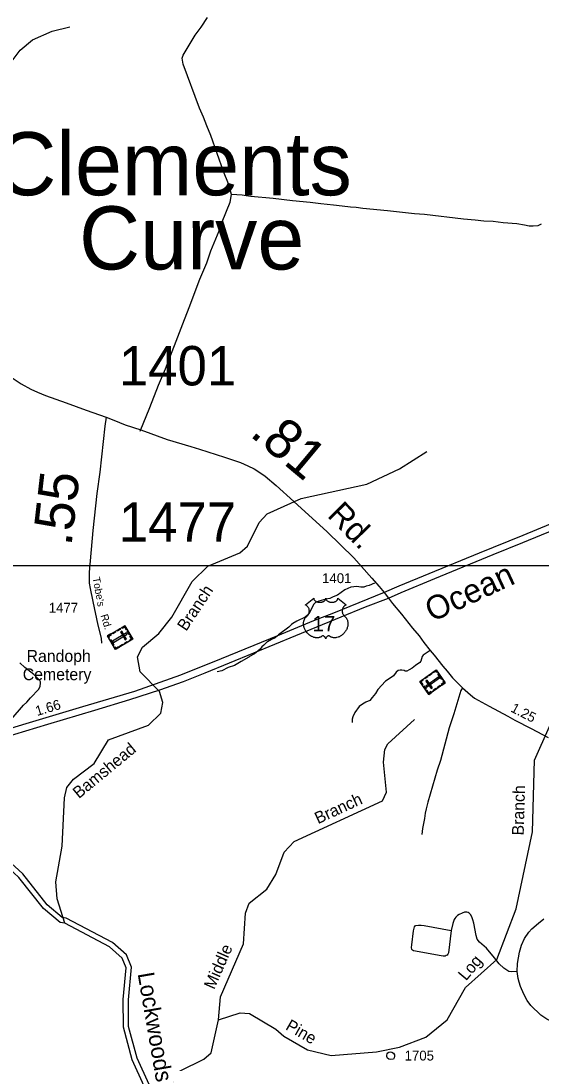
# Model space of a CAD drawing. Extents: x 2104537 to 2336408, y 34176 to 229611.
# Drawn here: x 2246253 to 2252848, y 111712 to 124921 of the extents above; entities that cross this region are included whole.
import ezdxf

# ---------------------------------------------------------------- set-up
doc = ezdxf.new("R2010")
doc.units = 0
for name, color, linetype in [('Exist Civil Demographics Community Label', 7, 'Continuous'), ('Exist Cultural Cemetery CELL', 7, 'Continuous'), ('Exist Cultural Cemetery Label', 7, 'Continuous'), ('Exist Hydrographic Creek Single Shore', 7, 'Continuous'), ('Exist Hydrographic Misc Water Feature', 7, 'Continuous'), ('Exist Hydrographic River Shore', 7, 'Continuous'), ('Exist Hydrographic River Shore Label', 7, 'Continuous'), ('Exist Road Non-System Type 51', 7, 'Continuous'), ('Exist Road Primary US Divided Attributed', 7, 'Continuous'), ('Exist Road Primary US Label', 7, 'Continuous'), ('Exist Road Primary US Mileage Hundredths English Label', 7, 'Continuous'), ('Exist Road Primary US Shield CELL', 7, 'Continuous'), ('Exist Road Primary US Shield Number Label', 7, 'Continuous'), ('Exist Road Secondary Mileage Hundredths English Label', 7, 'Continuous'), ('Exist Road Secondary Type 51 Attributed', 7, 'Continuous'), ('Exist Road Secondary Type 51 Label', 7, 'Continuous'), ('Exist Road Secondary Type 51 Number Label', 7, 'Continuous'), ('Map Preparation Inset Cut Line', 7, 'Continuous'), ('Old_Level_32', 7, 'Continuous')]:
    doc.layers.add(name, color=color, linetype=linetype)

msp = doc.modelspace()

# ---------------------------------------------------------------- linework, layer by layer
at = {"layer": 'Exist Cultural Cemetery CELL'}
for points in [[(2247571, 117255), (2247672, 117084), (2247453, 116955), (2247352, 117126)], [(2247412, 117162), (2247449, 117184), (2247455, 117174), (2247418, 117152)], [(2247470, 117196), (2247507, 117218), (2247513, 117208), (2247476, 117186)], [(2247533, 117186), (2247517, 117176), (2247577, 117075), (2247593, 117084)], [(2247534, 117233), (2247540, 117224), (2247567, 117240), (2247588, 117205), (2247597, 117211), (2247571, 117255)], [(2247609, 117192), (2247635, 117147), (2247625, 117141), (2247599, 117186)], [(2247369, 117098), (2247378, 117103), (2247367, 117122), (2247402, 117143), (2247396, 117153), (2247352, 117126)], [(2247391, 117082), (2247434, 117009), (2247424, 117004), (2247381, 117077)], [(2247601, 117147), (2247592, 117163), (2247417, 117060), (2247427, 117044)], [(2247566, 117035), (2247603, 117057), (2247609, 117047), (2247572, 117025)], [(2247635, 117062), (2247629, 117072), (2247657, 117088), (2247636, 117123), (2247646, 117129), (2247672, 117084)], [(2247436, 116983), (2247446, 116989), (2247457, 116970), (2247492, 116991), (2247498, 116981), (2247453, 116955)], [(2247509, 117001), (2247547, 117023), (2247552, 117013), (2247515, 116991)], [(2251424, 116385), (2251309, 116548), (2251517, 116695), (2251632, 116532)], [(2251464, 116644), (2251429, 116619), (2251422, 116628), (2251458, 116653)], [(2251536, 116668), (2251526, 116661), (2251514, 116679), (2251481, 116656), (2251474, 116665), (2251517, 116695)], [(2251589, 116573), (2251540, 116642), (2251549, 116648), (2251598, 116579)], [(2251344, 116573), (2251351, 116564), (2251324, 116545), (2251348, 116512), (2251339, 116505), (2251309, 116548)], [(2251410, 116606), (2251375, 116581), (2251368, 116590), (2251404, 116615)], [(2251385, 116491), (2251395, 116476), (2251561, 116593), (2251550, 116608)], [(2251456, 116458), (2251471, 116469), (2251403, 116565), (2251388, 116554)], [(2251612, 116559), (2251603, 116553), (2251616, 116535), (2251583, 116511), (2251589, 116502), (2251632, 116532)], [(2251381, 116446), (2251351, 116488), (2251360, 116495), (2251390, 116452)], [(2251459, 116410), (2251452, 116420), (2251426, 116401), (2251403, 116434), (2251394, 116428), (2251424, 116385)], [(2251520, 116453), (2251484, 116428), (2251478, 116437), (2251513, 116462)], [(2251574, 116492), (2251539, 116467), (2251533, 116476), (2251568, 116501)]]:
    msp.add_lwpolyline(points, close=True, dxfattribs=at)
at = {"layer": 'Exist Hydrographic Creek Single Shore'}
for points in [[(2246809, 113487), (2246715, 113794), (2246697, 114011), (2246776, 114462), (2246805, 115072), (2246837, 115203), (2246919, 115312), (2247184, 115507), (2247365, 115809), (2247872, 115996), (2248029, 116147), (2248053, 116281), (2248010, 116420), (2247766, 116671), (2247732, 116861), (2247797, 116985), (2248004, 117155), (2248169, 117365), (2248424, 117816), (2248622, 118009), (2249029, 118178), (2249128, 118265), (2249275, 118564), (2249375, 118673), (2249806, 118868), (2250638, 119049), (2251053, 119244), (2251401, 119464)], [(2248760, 112262), (2249034, 112349), (2249151, 112340), (2249486, 112143), (2249587, 112053), (2249888, 111880), (2250188, 111808), (2250763, 111853), (2251054, 111913), (2251386, 112041), (2251659, 112262), (2251889, 112671), (2252286, 113024), (2252531, 113669), (2252740, 114642), (2252765, 115551), (2253142, 116406), (2253149, 116547)], [(2248760, 112262), (2248783, 112554), (2249077, 113224), (2249099, 113614), (2249148, 113741), (2249372, 113917), (2249487, 114102), (2249593, 114385), (2249717, 114520), (2250837, 115037), (2250886, 115144), (2250850, 115528), (2250865, 115686), (2250906, 115760), (2251245, 116065)], [(2248130, 110831), (2248279, 111041), (2248268, 111268), (2248200, 111476), (2248274, 111616), (2248573, 111761), (2248664, 111844), (2248760, 112262)]]:
    msp.add_lwpolyline(points, dxfattribs=at)
at = {"layer": 'Exist Hydrographic Misc Water Feature'}
msp.add_lwpolyline([(2243304, 120408), (2243503, 120542), (2244076, 120688), (2244317, 120798), (2244549, 120984), (2244893, 121696), (2245100, 121830), (2245391, 121922), (2245466, 121983), (2245605, 122276), (2245744, 123575), (2245923, 124126), (2246244, 124547), (2246402, 124681), (2246651, 124791), (2246875, 124843)], dxfattribs=at)
at = {"layer": 'Exist Hydrographic River Shore'}
for points in [[(2246830, 113551), (2246779, 113558), (2246589, 113716), (2246278, 114111), (2246078, 114292), (2245661, 114578), (2245430, 114814), (2245371, 114821)], [(2246809, 113487), (2246751, 113495), (2246541, 113670), (2246230, 114066), (2246037, 114240), (2245618, 114527), (2245399, 114751), (2245333, 114759)], [(2248130, 110831), (2247929, 111006), (2247862, 111132), (2247817, 111421), (2247665, 111752), (2247553, 112167), (2247550, 112519), (2247589, 112918), (2247538, 113044), (2247378, 113184), (2246809, 113487)], [(2248184, 110871), (2247981, 111047), (2247925, 111153), (2247881, 111440), (2247727, 111774), (2247619, 112176), (2247616, 112516), (2247656, 112928), (2247593, 113083), (2247416, 113239), (2246830, 113551)]]:
    msp.add_lwpolyline(points, dxfattribs=at)
at = {"layer": 'Exist Road Non-System Type 51'}
for points in [[(2248925, 122718), (2248884, 122856), (2248821, 123013), (2248660, 123466), (2248609, 123591), (2248570, 123701), (2248519, 123816), (2248312, 124370), (2248299, 124446), (2248309, 124484), (2248462, 124740), (2248539, 124842), (2248620, 124963)], [(2247765, 119721), (2247887, 120019), (2247998, 120304), (2248085, 120512), (2248305, 121080), (2248389, 121287), (2248524, 121648), (2248610, 121855), (2248662, 122004), (2248766, 122261), (2248805, 122373), (2248906, 122624), (2248925, 122718)], [(2252850, 122344), (2252804, 122323), (2252748, 122319), (2252696, 122320), (2252638, 122333), (2252538, 122349), (2252368, 122361), (2252238, 122376), (2252122, 122383), (2252010, 122395), (2251862, 122408), (2251369, 122465), (2251243, 122474), (2250901, 122513), (2250589, 122544), (2250505, 122557), (2250433, 122560), (2250326, 122572), (2250216, 122586), (2250056, 122601), (2249922, 122618), (2249696, 122639), (2249450, 122671), (2249168, 122694), (2249108, 122702), (2249057, 122713), (2248925, 122718)], [(2250736, 117796), (2250668, 117765), (2250632, 117757), (2250600, 117745), (2250562, 117742), (2250512, 117754), (2250434, 117743), (2250359, 117712), (2250265, 117641), (2250214, 117623), (2250170, 117602), (2250118, 117592), (2250032, 117567), (2249988, 117551), (2249964, 117526), (2249915, 117426), (2249888, 117388), (2249858, 117363), (2249753, 117311), (2249702, 117282)], [(2249702, 117282), (2249683, 117272), (2249649, 117238), (2249518, 117138), (2249508, 117129)], [(2249381, 117052), (2249375, 117049), (2249332, 117008)], [(2249508, 117129), (2249475, 117100), (2249431, 117081), (2249381, 117052)], [(2249332, 117008), (2249310, 116986), (2249288, 116958), (2249215, 116897), (2249153, 116863), (2249142, 116856)], [(2251440, 116943), (2251351, 116883), (2251340, 116864), (2251325, 116807), (2251311, 116787), (2251254, 116749), (2251214, 116718), (2251176, 116694), (2251146, 116680), (2251126, 116680), (2251110, 116689), (2251084, 116693), (2251060, 116693), (2251038, 116689), (2251012, 116667), (2250975, 116620), (2250949, 116598), (2250877, 116553), (2250778, 116448), (2250747, 116398), (2250707, 116344), (2250678, 116309), (2250628, 116287), (2250584, 116262), (2250543, 116230), (2250487, 116156), (2250462, 116101), (2250454, 116069), (2250451, 116030)], [(2246132, 116065), (2246287, 116247), (2246329, 116288), (2246374, 116340), (2246481, 116452), (2246498, 116490), (2246504, 116526), (2246501, 116546), (2246493, 116562), (2246420, 116635), (2246305, 116726), (2246242, 116783)], [(2249142, 116856), (2249048, 116800), (2248960, 116753), (2248882, 116726), (2248801, 116685), (2248740, 116669)], [(2251851, 116469), (2251830, 116434), (2251743, 116139), (2251683, 115959), (2251571, 115546), (2251532, 115425), (2251414, 115020), (2251391, 114936), (2251379, 114880), (2251370, 114810), (2251343, 114684), (2251336, 114610)], [(2252545, 112874), (2252469, 112868), (2252439, 112871), (2252374, 112916), (2252316, 112971), (2252286, 113007), (2252255, 113048), (2252154, 113169), (2252068, 113244), (2252036, 113284), (2252024, 113329), (2251993, 113487), (2251981, 113529), (2251968, 113564), (2251953, 113595), (2251934, 113612), (2251922, 113620), (2251906, 113624), (2251878, 113624), (2251846, 113613), (2251809, 113595), (2251787, 113581), (2251765, 113560), (2251753, 113546), (2251746, 113531), (2251728, 113482), (2251709, 113393)], [(2252545, 112874), (2252548, 112974), (2252574, 113116), (2252599, 113205), (2252637, 113290), (2252691, 113370), (2252731, 113415), (2252813, 113487), (2252884, 113542)], [(2251709, 113393), (2251673, 113109), (2251666, 113093), (2251655, 113079), (2251646, 113074), (2251631, 113069), (2251607, 113066), (2251583, 113070), (2251231, 113136), (2251217, 113143), (2251211, 113150), (2251206, 113179), (2251208, 113211), (2251231, 113388), (2251238, 113423), (2251245, 113440), (2251253, 113450), (2251261, 113454), (2251294, 113459), (2251326, 113459), (2251365, 113455), (2251709, 113393)], [(2253698, 112476), (2253270, 112173), (2253244, 112171), (2253158, 112180), (2253101, 112193), (2253030, 112215), (2252993, 112230), (2252921, 112269), (2252846, 112318), (2252717, 112444), (2252672, 112506), (2252628, 112587), (2252586, 112682), (2252569, 112736), (2252558, 112784), (2252545, 112874)], [(2250976, 111762), (2250944, 111757), (2250918, 111761), (2250901, 111774), (2250892, 111797), (2250891, 111812), (2250897, 111831), (2250905, 111841), (2250919, 111851), (2250935, 111854), (2250955, 111850), (2250975, 111838), (2250988, 111818), (2250990, 111801), (2250985, 111778), (2250976, 111762)]]:
    msp.add_lwpolyline(points, dxfattribs=at)
at = {"layer": 'Exist Road Primary US Divided Attributed'}
for points in [[(2250915, 117606), (2251073, 117677), (2251500, 117852), (2252240, 118158), (2252618, 118309), (2253585, 118707)], [(2253136, 118613), (2252615, 118400), (2252063, 118173), (2251426, 117914), (2251043, 117756), (2250860, 117678)], [(2250860, 117678), (2250218, 117415), (2249963, 117317), (2249508, 117129), (2248794, 116835), (2248279, 116628), (2247694, 116422), (2247033, 116227), (2246317, 116012), (2245883, 115879), (2245206, 115679), (2244502, 115467), (2244366, 115425), (2243859, 115275), (2243049, 115034), (2242729, 114936), (2242594, 114884)], [(2242642, 114814), (2242794, 114869), (2243102, 114962), (2243847, 115181), (2244416, 115356), (2244543, 115393), (2245379, 115638), (2245895, 115795), (2246594, 116007), (2247193, 116187), (2247635, 116320), (2248013, 116441), (2248314, 116550), (2248588, 116659), (2249205, 116911), (2250007, 117241), (2250621, 117493), (2250915, 117606)]]:
    msp.add_lwpolyline(points, dxfattribs=at)
at = {"layer": 'Exist Road Primary US Shield CELL'}
msp.add_lwpolyline([(2249966, 117603), (2249966, 117598), (2249967, 117593), (2249968, 117590), (2249971, 117585), (2249975, 117579), (2249980, 117573), (2249987, 117568), (2249991, 117565), (2249998, 117561), (2250006, 117558), (2250016, 117555), (2250025, 117553), (2250035, 117552), (2250045, 117552), (2250056, 117553), (2250068, 117555), (2250074, 117557), (2250080, 117559), (2250086, 117561), (2250092, 117564), (2250097, 117568), (2250101, 117571), (2250107, 117576), (2250111, 117582), (2250113, 117585), (2250115, 117588), (2250117, 117594), (2250118, 117597), (2250118, 117603), (2250119, 117598), (2250119, 117595), (2250120, 117592), (2250121, 117589), (2250123, 117584), (2250126, 117580), (2250131, 117575), (2250134, 117572), (2250136, 117570), (2250143, 117565), (2250152, 117561), (2250156, 117559), (2250160, 117557), (2250166, 117556), (2250171, 117554), (2250177, 117553), (2250182, 117553), (2250188, 117552), (2250193, 117552), (2250199, 117552), (2250204, 117552), (2250210, 117553), (2250216, 117554), (2250220, 117555), (2250227, 117557), (2250233, 117559), (2250238, 117561), (2250244, 117564), (2250250, 117568), (2250253, 117571), (2250258, 117575), (2250263, 117580), (2250265, 117584), (2250267, 117588), (2250269, 117592), (2250270, 117596), (2250270, 117600), (2250270, 117603), (2250377, 117518), (2250374, 117517), (2250368, 117515), (2250364, 117512), (2250356, 117507), (2250353, 117504), (2250350, 117501), (2250347, 117498), (2250345, 117495), (2250342, 117491), (2250339, 117486), (2250336, 117482), (2250334, 117477), (2250331, 117469), (2250329, 117464), (2250328, 117459), (2250327, 117449), (2250327, 117445), (2250327, 117440), (2250327, 117436), (2250327, 117431), (2250328, 117427), (2250329, 117422), (2250330, 117417), (2250332, 117411), (2250335, 117406), (2250339, 117396), (2250346, 117387), (2250350, 117382), (2250354, 117377), (2250361, 117372), (2250365, 117369), (2250369, 117364), (2250375, 117357), (2250378, 117353), (2250381, 117349), (2250383, 117345), (2250386, 117340), (2250388, 117336), (2250392, 117327), (2250394, 117318), (2250395, 117314), (2250397, 117303), (2250398, 117298), (2250399, 117288), (2250399, 117276), (2250398, 117264), (2250396, 117250), (2250394, 117242), (2250391, 117233), (2250389, 117225), (2250384, 117212), (2250379, 117204), (2250374, 117193), (2250370, 117187), (2250366, 117180), (2250360, 117173), (2250353, 117165), (2250346, 117156), (2250339, 117150), (2250331, 117142), (2250326, 117138), (2250319, 117133), (2250309, 117126), (2250299, 117121), (2250291, 117116), (2250284, 117113), (2250274, 117110), (2250259, 117105), (2250253, 117104), (2250246, 117103), (2250240, 117102), (2250234, 117102), (2250225, 117102), (2250217, 117103), (2250209, 117104), (2250201, 117106), (2250193, 117108), (2250185, 117111), (2250177, 117115), (2250164, 117123), (2250160, 117125), (2250158, 117126), (2250153, 117126), (2250149, 117125), (2250144, 117123), (2250141, 117122), (2250137, 117119), (2250134, 117117), (2250130, 117113), (2250128, 117110), (2250126, 117108), (2250122, 117102), (2250121, 117099), (2250119, 117096), (2250118, 117091), (2250116, 117097), (2250114, 117102), (2250112, 117105), (2250110, 117109), (2250106, 117113), (2250103, 117116), (2250099, 117119), (2250094, 117122), (2250091, 117124), (2250088, 117125), (2250084, 117126), (2250081, 117126), (2250078, 117126), (2250075, 117125), (2250070, 117122), (2250065, 117119), (2250061, 117116), (2250055, 117112), (2250050, 117110), (2250045, 117108), (2250039, 117106), (2250033, 117105), (2250026, 117103), (2250020, 117102), (2250014, 117102), (2250008, 117102), (2250002, 117102), (2249996, 117102), (2249990, 117103), (2249982, 117104), (2249975, 117105), (2249968, 117107), (2249961, 117110), (2249953, 117113), (2249944, 117117), (2249937, 117120), (2249926, 117126), (2249914, 117135), (2249904, 117143), (2249898, 117149), (2249887, 117159), (2249882, 117166), (2249872, 117178), (2249866, 117187), (2249862, 117193), (2249857, 117203), (2249854, 117210), (2249850, 117219), (2249846, 117228), (2249844, 117236), (2249842, 117241), (2249840, 117250), (2249839, 117257), (2249838, 117266), (2249837, 117275), (2249837, 117283), (2249837, 117291), (2249838, 117299), (2249840, 117308), (2249841, 117315), (2249843, 117321), (2249845, 117328), (2249848, 117335), (2249852, 117342), (2249855, 117348), (2249859, 117354), (2249863, 117359), (2249869, 117365), (2249874, 117371), (2249880, 117375), (2249886, 117381), (2249889, 117385), (2249893, 117390), (2249896, 117394), (2249898, 117399), (2249902, 117405), (2249904, 117409), (2249906, 117417), (2249907, 117422), (2249908, 117428), (2249909, 117434), (2249910, 117442), (2249909, 117448), (2249909, 117455), (2249907, 117462), (2249906, 117469), (2249903, 117476), (2249900, 117481), (2249896, 117488), (2249892, 117494), (2249887, 117500), (2249883, 117504), (2249878, 117508), (2249874, 117511), (2249868, 117514), (2249863, 117517), (2249860, 117518)], close=True, dxfattribs=at)
at = {"layer": 'Exist Road Secondary Type 51 Attributed'}
for points in [[(2246130, 120404), (2246257, 120319), (2246381, 120254), (2246466, 120215), (2246564, 120174), (2246829, 120080), (2247082, 119985), (2247336, 119897)], [(2247336, 119897), (2247318, 119784), (2247253, 119200), (2247218, 118931), (2247164, 118462), (2247121, 117934), (2247118, 117847), (2247121, 117794), (2247131, 117725), (2247165, 117564), (2247231, 117264), (2247271, 117098), (2247276, 117034)], [(2247336, 119897), (2247434, 119859), (2247574, 119803), (2247775, 119736), (2248109, 119615), (2248410, 119528), (2248517, 119494), (2248836, 119390), (2249039, 119324), (2249132, 119281), (2249210, 119245), (2249282, 119199), (2249349, 119150), (2249489, 119033), (2249713, 118829), (2250138, 118443), (2250472, 118117), (2250702, 117856), (2250794, 117752), (2250860, 117678)], [(2250860, 117678), (2250915, 117606)], [(2250915, 117606), (2250965, 117536), (2251079, 117401), (2251219, 117224), (2251300, 117127), (2251361, 117042), (2251440, 116943), (2251494, 116883), (2251603, 116744), (2251658, 116681), (2251725, 116594), (2251851, 116469), (2251953, 116379), (2252004, 116338), (2252188, 116234), (2252427, 116110), (2252516, 116059), (2252722, 115953), (2252936, 115839)]]:
    msp.add_lwpolyline(points, dxfattribs=at)
at = {"layer": 'Map Preparation Inset Cut Line'}
msp.add_lwpolyline([(2197616, 118017), (2259069, 118017), (2259069, 100213), (2197616, 100213)], close=True, dxfattribs=at)

# ---------------------------------------------------------------- texts
at = {"layer": 'Exist Civil Demographics Community Label'}
for s, p in [('Clements', (2245930, 122710)), (' Curve', (2246695, 121770))]:
    msp.add_text(s, height=800, dxfattribs=at).set_placement(p)
at = {"layer": 'Exist Cultural Cemetery Label'}
for s, p in [('Randoph', (2246326, 116797)), ('Cemetery', (2246278, 116565))]:
    msp.add_text(s, height=150, dxfattribs=at).set_placement(p)
at = {"layer": 'Exist Hydrographic River Shore Label'}
msp.add_text('Lockwoods', height=210, rotation=279.7801, dxfattribs=at).set_placement((2247733, 112846))
at = {"layer": 'Exist Road Primary US Label'}
msp.add_text('Ocean', height=300, rotation=24.9014, dxfattribs=at).set_placement((2251465, 117298))
at = {"layer": 'Exist Road Primary US Mileage Hundredths English Label'}
msp.add_text('1.66', height=125, rotation=16.728, dxfattribs=at).set_placement((2246459, 116110))
at = {"layer": 'Exist Road Primary US Shield Number Label'}
msp.add_text('17', height=195, dxfattribs=at).set_placement((2249949, 117184))
at = {"layer": 'Exist Road Secondary Mileage Hundredths English Label'}
for s, height, rotation, p in [('.81', 500, 320.1156, (2249141, 119671)), ('.55', 500, 83.3979, (2246894, 118256)), ('1.25', 125, 332.8031, (2252452, 116172))]:
    msp.add_text(s, height=height, rotation=rotation, dxfattribs=at).set_placement(p)
at = {"layer": 'Exist Road Secondary Type 51 Label'}
for s, height, rotation, p in [('Rd.', 300, 314.6112, (2250125, 118645)), ("Tobe's", 95, 280.343, (2247161, 117863)), ('Rd.', 95, 286.5775, (2247263, 117386))]:
    msp.add_text(s, height=height, rotation=rotation, dxfattribs=at).set_placement(p)
at = {"layer": 'Exist Road Secondary Type 51 Number Label'}
for s, height, p in [('1401', 500, (2247496, 120300)), ('1477', 500, (2247495, 118319)), ('1401', 125, (2250072, 117795)), ('1477', 125, (2246608, 117421)), ('1705', 125, (2251118, 111745))]:
    msp.add_text(s, height=height, dxfattribs=at).set_placement(p)
at = {"layer": 'Old_Level_32'}
for s, rotation, p in [('Branch', 56.5938, (2248349, 117177)), ('Bamshead', 39.6049, (2246989, 115057)), ('Branch', 88.4222, (2252627, 114596)), ('Branch', 24.7504, (2250020, 114739)), ('Middle', 66.3073, (2248704, 112636)), ('Log', 49.9989, (2251896, 112747)), ('Pine', 330.1058, (2249598, 112145))]:
    msp.add_text(s, height=150, rotation=rotation, dxfattribs=at).set_placement(p)

doc.saveas('drawing.dxf')
